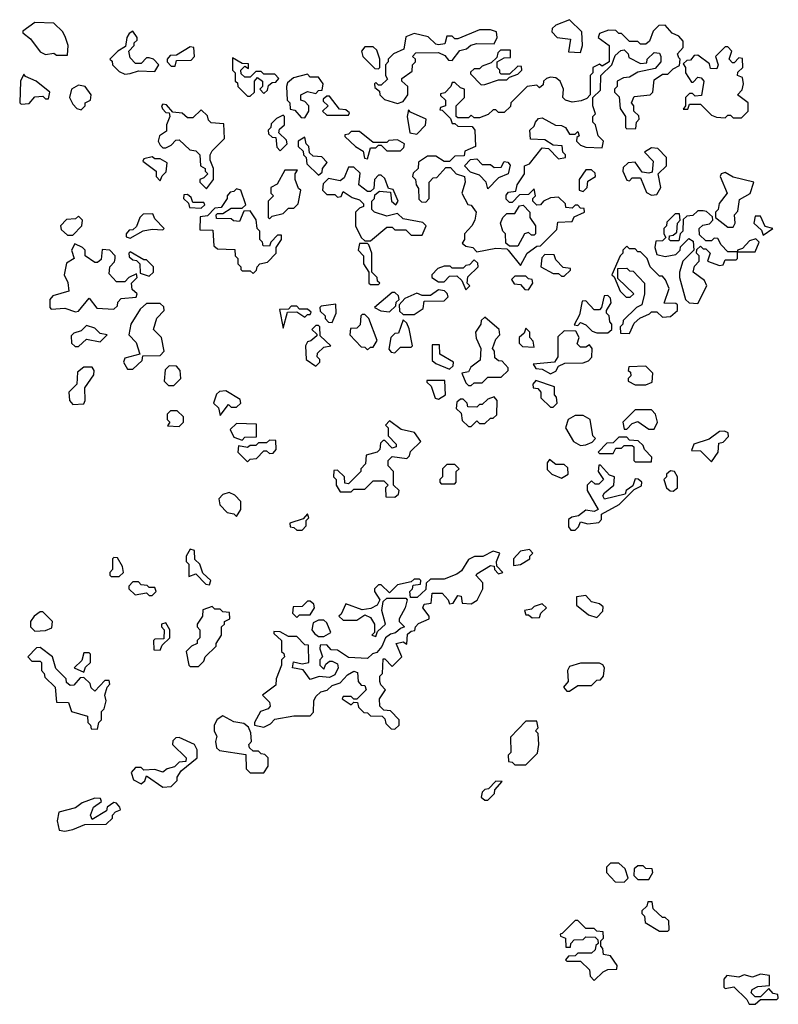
# Model space of a CAD drawing. Extents: x 2889633 to 3052318, y 540750 to 918690.
# Tile 343 of 656: x 2939870 to 2942650, y 776442 to 780050. Entities that reach past the tile are written whole.
import ezdxf

# ---------------------------------------------------------------- set-up
doc = ezdxf.new("R2010")
doc.units = 0

msp = doc.modelspace()

# ---------------------------------------------------------------- linework, layer by layer
at = {"layer": '0CON02XD'}
for points in [[(2941925, 779930), (2941932.5, 779955), (2941930, 780005), (2941885, 780050), (2941835, 780030), (2941821.7, 780018.3), (2941820, 780005), (2941840, 779985), (2941888.3, 779978.3), (2941881.7, 779931.7), (2941925, 779930)], [(2940045, 779920), (2940047.5, 779955), (2940037.5, 779985), (2940027.5, 780005), (2939995, 780037.5), (2939925, 780040), (2939881.7, 780008.3), (2939881.7, 780001.7), (2939909.3, 779979.3), (2939945, 779932.5), (2939965, 779922.5), (2939995, 779927.5), (2940005, 779920), (2940045, 779920)], [(2941705, 779150), (2941730, 779195), (2941765, 779220), (2941778.3, 779221.7), (2941838.3, 779281.7), (2941841.7, 779308.3), (2941895, 779310), (2941901.7, 779328.3), (2941940, 779345), (2941938.3, 779358.3), (2941925, 779360), (2941915, 779370), (2941905, 779370), (2941895, 779360), (2941871.7, 779361.7), (2941870, 779375), (2941845, 779400), (2941815, 779397.5), (2941790, 779385), (2941778.3, 779371.7), (2941765, 779370), (2941750, 779385), (2941750, 779395), (2941760, 779405), (2941755, 779430), (2941735, 779410), (2941701.7, 779408.3), (2941675, 779380), (2941665, 779380), (2941653, 779393), (2941653, 779407), (2941661.7, 779418.3), (2941688.3, 779421.7), (2941692.5, 779445), (2941720, 779485), (2941720, 779515), (2941738.3, 779521.7), (2941785, 779580), (2941808.3, 779578.3), (2941845, 779540), (2941870, 779545), (2941870, 779555), (2941860, 779565), (2941858.3, 779588.3), (2941825, 779590), (2941795, 779610), (2941741.7, 779611.7), (2941740, 779645), (2941755, 779660), (2941760, 779675), (2941771.7, 779688.3), (2941785, 779690), (2941833, 779663), (2941855, 779662.5), (2941870, 779655), (2941885, 779630), (2941905, 779630), (2941915, 779640), (2941920, 779625), (2941911.7, 779618.3), (2941910, 779605), (2941925, 779590), (2941945, 779582.5), (2942005, 779580), (2942010, 779605), (2941990, 779625), (2941980, 779665), (2941970, 779675), (2941970, 779695), (2941980, 779705), (2941970, 779735), (2941970, 779765), (2941998.3, 779791.7), (2942000, 779845), (2942040, 779885), (2942051.7, 779918.3), (2942073, 779937), (2942085, 779940), (2942100, 779925), (2942101.7, 779911.7), (2942145, 779890), (2942168.3, 779891.7), (2942170, 779905), (2942195, 779930), (2942215, 779927.5), (2942220, 779915), (2942220, 779895), (2942198.3, 779871.7), (2942135, 779857.5), (2942105, 779840), (2942083, 779837), (2942060, 779825), (2942060, 779805), (2942050, 779795), (2942050, 779785), (2942067, 779767), (2942070, 779725), (2942090, 779695), (2942090, 779655), (2942095, 779650), (2942128.3, 779651.7), (2942130, 779675), (2942140, 779685), (2942138.3, 779698.3), (2942120, 779715), (2942120, 779735), (2942112.5, 779745), (2942121.7, 779768.3), (2942180, 779775), (2942190, 779785), (2942195, 779830), (2942225, 779850), (2942245, 779850), (2942265, 779870), (2942288.3, 779881.7), (2942290, 779905), (2942285, 779910), (2942280, 779925), (2942301.7, 779948.3), (2942301.7, 779971.7), (2942285, 779990), (2942260.7, 780000.7), (2942235, 780030), (2942211.7, 780028.3), (2942191.7, 780008.3), (2942178.3, 779971.7), (2942165, 779960), (2942145, 779960), (2942135, 779970), (2942105, 779970), (2942075, 780000), (2942065, 780000), (2942055, 780010), (2942028.3, 780011.7), (2941995, 780000), (2941990, 779985), (2942030, 779955), (2942030, 779895), (2942005, 779880), (2941995, 779887.5), (2941970, 779875), (2941970, 779855), (2941960, 779845), (2941960, 779775), (2941948.3, 779761.7), (2941927, 779753), (2941895, 779747.5), (2941870, 779755), (2941860, 779765), (2941862.5, 779795), (2941850, 779825), (2941835, 779837.5), (2941815, 779840), (2941800, 779835), (2941790, 779825), (2941788.3, 779811.7), (2941775, 779800), (2941765, 779810), (2941730, 779805), (2941670, 779745), (2941668.3, 779731.7), (2941645, 779710), (2941625, 779710), (2941615, 779720), (2941605, 779720), (2941587, 779703), (2941555, 779690), (2941535, 779690), (2941525, 779700), (2941515, 779690), (2941475, 779690), (2941470, 779695), (2941470, 779735), (2941500, 779765), (2941500, 779795), (2941485, 779800), (2941465, 779820), (2941455, 779820), (2941450, 779805), (2941428.3, 779781.7), (2941411.7, 779778.3), (2941411.7, 779771.7), (2941430, 779755), (2941430, 779735), (2941411.7, 779728.3), (2941410, 779720), (2941418.3, 779718.3), (2941448.3, 779688.3), (2941455, 779670), (2941465, 779670), (2941475, 779660), (2941528.3, 779658.3), (2941537.5, 779645), (2941540, 779585), (2941501.7, 779568.3), (2941498.3, 779551.7), (2941465, 779550), (2941445, 779530), (2941425, 779530), (2941395, 779550), (2941365, 779550), (2941331.7, 779528.3), (2941330, 779505), (2941311.7, 779488.3), (2941310, 779475), (2941320, 779465), (2941322.5, 779445), (2941331.7, 779431.7), (2941333, 779393), (2941343, 779383), (2941358.3, 779381.7), (2941370, 779395), (2941370, 779455), (2941385, 779470), (2941398.3, 779471.7), (2941431.7, 779508.3), (2941448.3, 779508.3), (2941470, 779485), (2941500, 779475), (2941502.5, 779455), (2941490, 779415), (2941512.5, 779372.5), (2941525, 779370), (2941542.5, 779345), (2941537.5, 779315), (2941527.5, 779295), (2941500, 779265), (2941500, 779245), (2941491.7, 779231.7), (2941505, 779220), (2941530, 779215), (2941545, 779200), (2941615, 779212.5), (2941655, 779210), (2941660, 779205), (2941705, 779150)], [(2940255, 779850), (2940275, 779852.5), (2940305, 779862.5), (2940365, 779860), (2940380, 779885), (2940360, 779905), (2940345, 779910), (2940335, 779910), (2940315, 779890), (2940295, 779890), (2940275, 779910), (2940270, 779935), (2940290, 779955), (2940290, 779965), (2940300, 779975), (2940300, 779985), (2940285, 780007.5), (2940270.7, 779999.3), (2940262.5, 779985), (2940258.3, 779951.7), (2940230, 779935), (2940200, 779905), (2940208.3, 779898.3), (2940210, 779885), (2940235, 779860), (2940255, 779850)], [(2941255, 779742.5), (2941275, 779750), (2941292.5, 779775), (2941292.5, 779805), (2941270, 779825), (2941270, 779835), (2941308.3, 779861.7), (2941310, 779885), (2941320, 779895), (2941320, 779905), (2941310, 779915), (2941321.7, 779928.3), (2941405, 779930), (2941428.3, 779918.3), (2941441.7, 779901.7), (2941455, 779900), (2941482.5, 779937.5), (2941507, 779943), (2941523, 779957), (2941545, 779962.5), (2941608.3, 779961.7), (2941620, 779985), (2941617.5, 780005), (2941595, 780012.5), (2941555, 780012.5), (2941475, 779980), (2941465, 779980), (2941455, 779990), (2941435, 779990), (2941428.3, 779961.7), (2941405, 779957.5), (2941395, 779960), (2941367, 779987), (2941315, 780000), (2941285, 779987.5), (2941278.3, 779941.7), (2941240, 779925), (2941220, 779905), (2941220, 779895), (2941210, 779885), (2941210, 779845), (2941218.3, 779831.7), (2941195, 779810), (2941185, 779810), (2941175, 779820), (2941170, 779815), (2941171.7, 779801.7), (2941188.3, 779788.3), (2941190, 779775), (2941207, 779757), (2941255, 779742.5)], [(2940440, 779880), (2940445, 779900), (2940498.3, 779901.7), (2940510, 779915), (2940508.3, 779948.3), (2940495, 779950), (2940445, 779920), (2940421.7, 779918.3), (2940410, 779905), (2940410, 779895), (2940425, 779880), (2940435, 779880), (2940440, 779880)], [(2941185, 779870), (2941190, 779875), (2941190, 779905), (2941178.3, 779938.3), (2941165, 779950), (2941135, 779950), (2941122.5, 779935), (2941127.5, 779915), (2941171.7, 779871.7), (2941185, 779870)], [(2942515, 779690), (2942540, 779715), (2942540, 779745), (2942500, 779775), (2942517, 779793), (2942522.5, 779815), (2942518.3, 779838.3), (2942500, 779845), (2942501.7, 779858.3), (2942520, 779875), (2942518.3, 779908.3), (2942505, 779910), (2942488.3, 779891.7), (2942481.7, 779891.7), (2942470, 779905), (2942480, 779935), (2942465, 779950), (2942455, 779950), (2942420, 779915), (2942430, 779885), (2942425, 779870), (2942401.7, 779871.7), (2942398.3, 779888.3), (2942355, 779920), (2942341.7, 779918.3), (2942328.3, 779901.7), (2942315, 779900), (2942301.7, 779888.3), (2942310, 779875), (2942310, 779855), (2942331.7, 779821.7), (2942338.3, 779821.7), (2942355, 779840), (2942367, 779837), (2942377.5, 779825), (2942368.3, 779771.7), (2942345, 779770), (2942335, 779780), (2942325, 779780), (2942310, 779765), (2942310, 779735), (2942301.7, 779721.7), (2942318.3, 779721.7), (2942325, 779740), (2942365, 779740), (2942405, 779700), (2942423, 779693), (2942455, 779690), (2942465, 779700), (2942475, 779700), (2942485, 779690), (2942515, 779690)], [(2940715, 779770), (2940730, 779785), (2940730, 779825), (2940741.7, 779838.3), (2940760, 779825), (2940760, 779805), (2940750, 779795), (2940765, 779780), (2940778.3, 779791.7), (2940781.7, 779808.3), (2940795, 779820), (2940808.3, 779821.7), (2940820, 779835), (2940805, 779850), (2940765, 779850), (2940755, 779860), (2940735, 779860), (2940715, 779840), (2940695, 779840), (2940681.7, 779851.7), (2940680, 779865), (2940695, 779880), (2940708.3, 779871.7), (2940708.3, 779888.3), (2940685, 779890), (2940650, 779910), (2940650, 779865), (2940660, 779855), (2940660, 779825), (2940668.3, 779818.3), (2940670, 779805), (2940705, 779770), (2940715, 779770)], [(2941561.7, 779811.7), (2941575, 779812.5), (2941625, 779830), (2941655, 779830), (2941665, 779840), (2941695, 779850), (2941710, 779865), (2941708.3, 779878.3), (2941695, 779880), (2941665, 779850), (2941635, 779850), (2941630, 779855), (2941630, 779865), (2941620, 779875), (2941620, 779895), (2941645, 779910), (2941668.3, 779911.7), (2941668.3, 779938.3), (2941631.7, 779938.3), (2941621.7, 779928.3), (2941618.3, 779911.7), (2941598.3, 779891.7), (2941565, 779880), (2941555, 779870), (2941535, 779870), (2941521.7, 779858.3), (2941521.7, 779851.7), (2941561.7, 779811.7)], [(2939875, 779740), (2939905, 779742.5), (2939925, 779767.5), (2939955, 779770), (2939965, 779760), (2939975, 779760), (2939980, 779785), (2939930, 779825), (2939891.7, 779841.7), (2939885, 779850), (2939872.5, 779825), (2939870, 779745), (2939875, 779740)], [(2940915, 779690), (2940930, 779715), (2940930, 779735), (2940915, 779750), (2940900, 779755), (2940900, 779775), (2940925, 779787.5), (2940955, 779780), (2940965, 779790), (2940978.3, 779791.7), (2940982.5, 779815), (2940965, 779840), (2940935, 779840), (2940925, 779850), (2940873, 779837), (2940851.7, 779818.3), (2940847.5, 779805), (2940850, 779755), (2940860, 779745), (2940861.7, 779721.7), (2940878.3, 779718.3), (2940901.7, 779691.7), (2940915, 779690)], [(2940095, 779720), (2940110, 779735), (2940110, 779745), (2940130, 779755), (2940132.5, 779775), (2940110, 779805), (2940085, 779810), (2940060, 779795), (2940052.5, 779765), (2940065, 779740), (2940080, 779725), (2940095, 779720)], [(2941075, 779700), (2941078.3, 779708.3), (2941065, 779720), (2941041.7, 779721.7), (2941005, 779770), (2940995, 779770), (2940981.7, 779758.3), (2940981.7, 779751.7), (2941000, 779735), (2940980, 779715), (2940995, 779700), (2941075, 779700)], [(2940555, 779430), (2940580, 779465), (2940580, 779505), (2940567.5, 779535), (2940567.5, 779555), (2940575, 779570), (2940620, 779615), (2940618.3, 779668.3), (2940571.7, 779671.7), (2940561.7, 779681.7), (2940558.3, 779698.3), (2940535, 779720), (2940505, 779690), (2940485, 779690), (2940465, 779707.5), (2940431.7, 779711.7), (2940408.3, 779738.3), (2940395, 779740), (2940390, 779735), (2940393, 779723), (2940405, 779710), (2940418.3, 779708.3), (2940420, 779695), (2940407.5, 779665), (2940408.3, 779641.7), (2940382.5, 779625), (2940377.5, 779605), (2940385, 779590), (2940395, 779580), (2940405, 779580), (2940425, 779590), (2940441.7, 779608.3), (2940455, 779610), (2940493, 779573), (2940515, 779570), (2940530, 779555), (2940532.5, 779515), (2940550, 779505), (2940550, 779495), (2940560, 779485), (2940545, 779470), (2940530, 779465), (2940530, 779455), (2940555, 779430)], [(2940825, 779570), (2940850, 779595), (2940848.3, 779608.3), (2940820, 779635), (2940821.7, 779648.3), (2940840, 779665), (2940840, 779695), (2940835, 779700), (2940811.7, 779688.3), (2940791.7, 779668.3), (2940790, 779655), (2940780, 779645), (2940781.7, 779631.7), (2940795, 779620), (2940808.3, 779618.3), (2940812.5, 779582.5), (2940825, 779570)], [(2941325, 779630), (2941357, 779663), (2941360, 779685), (2941301.7, 779711.7), (2941295, 779720), (2941290, 779695), (2941300, 779635), (2941325, 779630)], [(2940965, 779480), (2940978.3, 779491.7), (2940980, 779505), (2940997, 779527), (2940977, 779547), (2940945, 779550), (2940931.7, 779561.7), (2940930, 779585), (2940920, 779595), (2940915, 779620), (2940890, 779605), (2940890, 779585), (2940908.3, 779568.3), (2940910, 779555), (2940920, 779545), (2940921.7, 779521.7), (2940965, 779480)], [(2941145, 779540), (2941155, 779580), (2941175, 779580), (2941185, 779590), (2941195, 779590), (2941215, 779570), (2941265, 779570), (2941278.3, 779581.7), (2941280, 779595), (2941255, 779610), (2941223, 779607), (2941215, 779600), (2941165, 779600), (2941115, 779640), (2941085, 779640), (2941075, 779630), (2941061.7, 779628.3), (2941061.7, 779621.7), (2941100, 779585), (2941128.3, 779568.3), (2941133, 779543), (2941145, 779540)], [(2940385, 779460), (2940391.7, 779478.3), (2940407, 779493), (2940410, 779525), (2940385, 779540), (2940365, 779540), (2940355, 779547.5), (2940325, 779540), (2940321.7, 779531.7), (2940370, 779495), (2940370, 779475), (2940385, 779460)], [(2942185, 779407.5), (2942205, 779410), (2942220, 779435), (2942210, 779485), (2942240, 779515), (2942240, 779545), (2942208.3, 779578.3), (2942185, 779580), (2942160, 779565), (2942191.7, 779531.7), (2942188.3, 779491.7), (2942175, 779487.5), (2942151.7, 779491.7), (2942125, 779527.5), (2942100, 779525), (2942081.7, 779508.3), (2942080, 779495), (2942095, 779462.5), (2942105, 779460), (2942115, 779470), (2942145, 779470), (2942167, 779417), (2942185, 779407.5)], [(2941155, 779240), (2941215, 779290), (2941235, 779290), (2941245, 779280), (2941285, 779280), (2941305, 779260), (2941345, 779260), (2941360, 779295), (2941347, 779307), (2941275, 779320), (2941255, 779340), (2941215, 779330), (2941170, 779345), (2941160, 779355), (2941160, 779385), (2941170, 779395), (2941171.7, 779408.3), (2941188.3, 779421.7), (2941228.3, 779418.3), (2941232.5, 779385), (2941248.3, 779371.7), (2941257.5, 779385), (2941238.3, 779428.3), (2941221.7, 779431.7), (2941208.3, 779468.3), (2941195, 779480), (2941185, 779480), (2941170, 779465), (2941168.3, 779431.7), (2941155, 779420), (2941145, 779420), (2941112.5, 779445), (2941118.3, 779488.3), (2941095, 779510), (2941075, 779510), (2941059.3, 779470.7), (2941045, 779460), (2941001.7, 779468.3), (2940981.7, 779448.3), (2940980, 779425), (2940995, 779410), (2941025, 779410), (2941035, 779400), (2941048.3, 779401.7), (2941055, 779420), (2941088.3, 779398.3), (2941115, 779390), (2941130, 779375), (2941130, 779365), (2941115, 779360), (2941100, 779345), (2941100, 779295), (2941121.7, 779251.7), (2941135, 779240), (2941155, 779240)], [(2941585, 779430), (2941580, 779455), (2941555, 779480), (2941521.7, 779491.7), (2941500, 779515), (2941521.7, 779538.3), (2941545, 779540), (2941565, 779520), (2941595, 779520), (2941608.3, 779508.3), (2941635, 779510), (2941645, 779530), (2941658.3, 779528.3), (2941667, 779517), (2941660, 779485), (2941625, 779470), (2941585, 779430)], [(2940785, 779320), (2940795, 779330), (2940835, 779340), (2940855, 779360), (2940875, 779360), (2940890, 779375), (2940900, 779425), (2940891.7, 779431.7), (2940880, 779465), (2940880, 779485), (2940888.3, 779498.3), (2940841.7, 779498.3), (2940813, 779447), (2940790, 779435), (2940790, 779415), (2940800, 779405), (2940780, 779385), (2940780, 779325), (2940785, 779320)], [(2941935, 779420), (2941950, 779435), (2941951.7, 779458.3), (2941980, 779475), (2941978.3, 779488.3), (2941965, 779500), (2941945, 779500), (2941920, 779465), (2941920, 779425), (2941935, 779420)], [(2942485, 779290), (2942492.5, 779305), (2942490, 779335), (2942501.7, 779348.3), (2942508.3, 779391.7), (2942546.4, 779413.6), (2942560, 779455), (2942485, 779472.5), (2942455, 779490), (2942440, 779485), (2942437.5, 779475), (2942462.5, 779415), (2942433, 779377), (2942430, 779355), (2942420, 779345), (2942420, 779325), (2942465, 779290), (2942485, 779290)], [(2940535, 779360), (2940548.3, 779371.7), (2940545, 779380), (2940505, 779380), (2940498.3, 779398.3), (2940485, 779410), (2940471.7, 779408.3), (2940470, 779395), (2940488.3, 779378.3), (2940491.7, 779361.7), (2940535, 779360)], [(2940725, 779120), (2940738.3, 779131.7), (2940740, 779145), (2940750, 779155), (2940778.3, 779161.7), (2940810, 779195), (2940810, 779215), (2940830, 779245), (2940830, 779260), (2940815, 779260), (2940790, 779235), (2940785, 779220), (2940761.7, 779221.7), (2940760, 779235), (2940750, 779245), (2940750, 779275), (2940740, 779285), (2940737, 779317), (2940715, 779350), (2940691.7, 779348.3), (2940675, 779310), (2940653, 779313), (2940645, 779320), (2940591.7, 779321.7), (2940590, 779335), (2940595, 779340), (2940615, 779340), (2940645, 779360), (2940685, 779360), (2940698.3, 779371.7), (2940680, 779425), (2940665, 779430), (2940655, 779420), (2940641.7, 779418.3), (2940630, 779405), (2940630, 779395), (2940608.3, 779361.7), (2940585, 779360), (2940558.3, 779331.7), (2940531.7, 779328.3), (2940530, 779280), (2940578.3, 779278.3), (2940581.7, 779221.7), (2940595, 779210), (2940658.3, 779208.3), (2940660, 779185), (2940670, 779175), (2940670, 779155), (2940680, 779145), (2940680, 779135), (2940685, 779130), (2940715, 779130), (2940725, 779120)], [(2941695, 779220), (2941665, 779220), (2941651.7, 779231.7), (2941650, 779265), (2941640, 779275), (2941632.5, 779305), (2941640, 779325), (2941655, 779340), (2941685, 779340), (2941701.7, 779368.3), (2941715, 779370), (2941740, 779345), (2941740, 779325), (2941760, 779295), (2941760, 779265), (2941755, 779260), (2941745, 779260), (2941735, 779270), (2941720, 779265), (2941695, 779220)], [(2940065, 779260), (2940097.5, 779295), (2940100, 779315), (2940085, 779330), (2940075, 779320), (2940041.7, 779318.3), (2940020, 779295), (2940021.7, 779281.7), (2940045, 779260), (2940065, 779260)], [(2940275, 779250), (2940323, 779277), (2940355, 779282.5), (2940395, 779280), (2940400, 779285), (2940365, 779320), (2940358.3, 779338.3), (2940323, 779337), (2940310, 779325), (2940298.3, 779291.7), (2940285, 779280), (2940271.7, 779278.3), (2940260, 779265), (2940260, 779255), (2940275, 779250)], [(2942355, 779010), (2942387.5, 779075), (2942380, 779095), (2942337.5, 779125), (2942343, 779147), (2942360, 779165), (2942360, 779185), (2942350, 779195), (2942351.7, 779208.3), (2942365, 779220), (2942375, 779210), (2942385, 779210), (2942400, 779195), (2942390, 779165), (2942435, 779150), (2942448.3, 779151.7), (2942455, 779170), (2942495, 779170), (2942500, 779175), (2942500, 779200), (2942465, 779200), (2942440, 779225), (2942428.3, 779248.3), (2942415, 779250), (2942405, 779240), (2942385, 779240), (2942361.7, 779261.7), (2942360, 779285), (2942373, 779297), (2942398.3, 779301.7), (2942410, 779315), (2942408.3, 779328.3), (2942387, 779347), (2942375, 779350), (2942355, 779350), (2942337, 779333), (2942315, 779330), (2942301.7, 779318.3), (2942300, 779275), (2942290, 779265), (2942285, 779240), (2942255, 779240), (2942250, 779245), (2942251.7, 779258.3), (2942265, 779260), (2942278.3, 779271.7), (2942280, 779305), (2942290, 779315), (2942288.3, 779338.3), (2942271.7, 779338.3), (2942241.7, 779308.3), (2942240, 779295), (2942230, 779285), (2942230, 779265), (2942238.3, 779251.7), (2942225, 779240), (2942201.7, 779238.3), (2942197.5, 779215), (2942205, 779190), (2942235, 779182.5), (2942275, 779190), (2942290, 779205), (2942291.7, 779218.3), (2942321.7, 779248.3), (2942338.3, 779238.3), (2942340, 779205), (2942300, 779165), (2942287.5, 779125), (2942287.5, 779105), (2942310, 779025), (2942323, 779013), (2942355, 779010)], [(2942595, 779260), (2942630, 779285), (2942601.7, 779291.7), (2942585, 779330), (2942565, 779330), (2942560, 779305), (2942588.3, 779278.3), (2942595, 779260)], [(2940075, 778980), (2940085, 778982.5), (2940125, 779030), (2940153, 778993), (2940215, 778990), (2940228.3, 779001.7), (2940230, 779015), (2940241.7, 779028.3), (2940297, 779033), (2940300, 779045), (2940281.7, 779061.7), (2940280, 779085), (2940300, 779105), (2940298.3, 779118.3), (2940270, 779105), (2940255, 779090), (2940225, 779090), (2940198.3, 779118.3), (2940200, 779145), (2940217, 779163), (2940220, 779175), (2940220, 779185), (2940200, 779205), (2940171.7, 779208.3), (2940168.3, 779171.7), (2940155, 779160), (2940145, 779160), (2940110, 779185), (2940110, 779205), (2940100, 779215), (2940071.7, 779228.3), (2940060, 779205), (2940070, 779175), (2940041.7, 779158.3), (2940032.5, 779115), (2940047, 779087), (2940050, 779055), (2939991.7, 779038.3), (2939980, 779025), (2939980, 778995), (2939985, 778990), (2940035, 778992.5), (2940075, 778980)], [(2941185, 779080), (2941190, 779085), (2941181.7, 779091.7), (2941180, 779105), (2941160, 779125), (2941160, 779195), (2941150, 779225), (2941145, 779230), (2941115, 779230), (2941110, 779205), (2941130, 779185), (2941130, 779155), (2941150, 779125), (2941150, 779085), (2941155, 779080), (2941185, 779080)], [(2942105, 778900), (2942121.7, 778938.3), (2942143, 778957), (2942178.3, 778971.7), (2942185, 778980), (2942205, 778980), (2942225, 778960), (2942255, 778962.5), (2942280, 778985), (2942280, 779005), (2942275, 779010), (2942231.7, 779011.7), (2942250, 779065), (2942237, 779097), (2942225, 779110), (2942215, 779110), (2942180, 779145), (2942170, 779175), (2942145, 779200), (2942135, 779200), (2942125, 779210), (2942105, 779210), (2942095, 779220), (2942080, 779205), (2942080, 779195), (2942070, 779185), (2942040, 779115), (2942048.3, 779108.3), (2942070, 779055), (2942093, 779033), (2942107, 779033), (2942120, 779045), (2942061.7, 779101.7), (2942061.7, 779138.3), (2942095, 779140), (2942105, 779130), (2942118.3, 779128.3), (2942160, 779085), (2942160, 779045), (2942150, 779005), (2942130, 778995), (2942081.7, 778948.3), (2942080, 778935), (2942070, 778925), (2942071.7, 778901.7), (2942105, 778900)], [(2942565, 779200), (2942580, 779235), (2942567.5, 779247.5), (2942545, 779240), (2942518.3, 779211.7), (2942500, 779205), (2942500, 779200), (2942565, 779200)], [(2940345, 779110), (2940360, 779125), (2940360, 779145), (2940335, 779170), (2940325, 779170), (2940275, 779200), (2940270, 779195), (2940271.7, 779181.7), (2940285, 779170), (2940298.3, 779168.3), (2940310, 779155), (2940311.7, 779121.7), (2940345, 779110)], [(2941865, 779110), (2941888.3, 779131.7), (2941888.3, 779138.3), (2941861.7, 779141.7), (2941835, 779170), (2941828.3, 779188.3), (2941795, 779190), (2941783, 779177), (2941780, 779145), (2941825, 779120), (2941845, 779120), (2941855, 779110), (2941865, 779110)], [(2941505, 779060), (2941520, 779075), (2941510, 779085), (2941511.7, 779108.3), (2941550, 779145), (2941548.3, 779158.3), (2941535, 779170), (2941518.3, 779151.7), (2941505, 779150), (2941495, 779140), (2941455, 779140), (2941447, 779147), (2941425, 779147.5), (2941401.7, 779138.3), (2941380, 779115), (2941380, 779105), (2941405, 779090), (2941425, 779090), (2941445, 779110), (2941471.7, 779111.7), (2941490, 779095), (2941505, 779060)], [(2941735, 779060), (2941750, 779085), (2941748.3, 779098.3), (2941735, 779100), (2941725, 779110), (2941685, 779110), (2941671.7, 779098.3), (2941681.7, 779081.7), (2941705, 779080), (2941721.7, 779061.7), (2941735, 779060)], [(2941225, 778980), (2941248.3, 779001.7), (2941250, 779015), (2941260, 779025), (2941258.3, 779038.3), (2941245, 779050), (2941235, 779050), (2941170, 778995), (2941193, 778983), (2941225, 778980)], [(2941315, 778970), (2941348.3, 778991.7), (2941351.7, 779018.3), (2941425, 779020), (2941440, 779035), (2941437, 779047), (2941427, 779057), (2941405, 779060), (2941375, 779040), (2941345, 779040), (2941325, 779047.5), (2941281.7, 779028.3), (2941260, 779005), (2941261.7, 778981.7), (2941275, 778970), (2941315, 778970)], [(2942025, 778902.5), (2942040, 778915), (2942040, 778935), (2942033, 778943), (2942030, 778965), (2942020, 778975), (2942020, 778985), (2942037, 779013), (2942035, 779030), (2942025, 779040), (2942011.7, 779038.3), (2942002.5, 778995), (2941995, 778987.5), (2941975, 778987.5), (2941945, 779020), (2941931.7, 779018.3), (2941921.7, 778968.3), (2941901.7, 778931.7), (2941915, 778930), (2941925, 778940), (2941945, 778932.5), (2941968.3, 778908.3), (2941985, 778902.5), (2942025, 778902.5)], [(2940285, 778770), (2940318.3, 778801.7), (2940321.7, 778818.3), (2940385, 778820), (2940400, 778835), (2940390, 778885), (2940360, 778915), (2940373, 778957), (2940400, 778985), (2940398.3, 778998.3), (2940385, 779010), (2940335, 779010), (2940311.2, 778988.8), (2940277.5, 778935), (2940270, 778895), (2940297, 778867), (2940310, 778825), (2940255, 778810), (2940250, 778795), (2940265, 778770), (2940285, 778770)], [(2941015, 778940), (2941030, 778975), (2941028.3, 779008.3), (2940975, 779000), (2940970, 778995), (2940971.7, 778981.7), (2940990, 778965), (2940990, 778955), (2941001.7, 778941.7), (2941015, 778940)], [(2940835, 778920), (2940851.7, 778978.3), (2940885, 778980), (2940915, 778960), (2940925, 778970), (2940935, 778970), (2940938.3, 778978.3), (2940925, 778990), (2940895, 778990), (2940885, 779000), (2940865, 779000), (2940855, 778990), (2940821.7, 778988.3), (2940835, 778920)], [(2941145, 778840), (2941155, 778850), (2941165, 778850), (2941180, 778875), (2941150, 778955), (2941135, 778970), (2941125, 778970), (2941120, 778965), (2941118.3, 778931.7), (2941105, 778920), (2941081.7, 778918.3), (2941080, 778895), (2941121.7, 778851.7), (2941135, 778850), (2941145, 778840)], [(2941245, 778830), (2941265, 778850), (2941305, 778850), (2941310, 778855), (2941297.5, 778917.5), (2941288.3, 778938.3), (2941275, 778950), (2941258.3, 778901.7), (2941245, 778900), (2941230, 778885), (2941222.5, 778842.5), (2941231.7, 778831.7), (2941245, 778830)], [(2941525, 778710), (2941535, 778720), (2941565, 778720), (2941585, 778740), (2941635, 778740), (2941660, 778765), (2941660, 778775), (2941638.3, 778798.3), (2941625, 778800), (2941611.7, 778811.7), (2941610, 778835), (2941602.5, 778845), (2941615, 778880), (2941630, 778895), (2941627.5, 778915), (2941575, 778960), (2941561.7, 778948.3), (2941560, 778935), (2941540, 778905), (2941543, 778883), (2941560, 778845), (2941557, 778803), (2941523.6, 778776.4), (2941515, 778760), (2941490, 778755), (2941505, 778720), (2941515, 778710), (2941525, 778710)], [(2940085, 778852.5), (2940115, 778880), (2940165, 778870), (2940190, 778895), (2940165, 778900), (2940145, 778920), (2940115, 778930), (2940095, 778910), (2940068.3, 778901.7), (2940058.3, 778891.7), (2940060, 778865), (2940073, 778853), (2940085, 778852.5)], [(2940955, 778780), (2940970, 778795), (2940970, 778805), (2940960, 778815), (2940961.7, 778828.3), (2940985, 778850), (2941010, 778855), (2940971.7, 778891.7), (2940970, 778925), (2940965, 778930), (2940955, 778930), (2940940, 778915), (2940958.3, 778898.3), (2940958.3, 778891.7), (2940937, 778873), (2940925, 778870), (2940917.5, 778855), (2940920, 778805), (2940955, 778780)], [(2941755, 778850), (2941751.7, 778871.7), (2941740, 778885), (2941740, 778905), (2941725, 778920), (2941718.3, 778901.7), (2941700, 778885), (2941700, 778865), (2941713, 778853), (2941755, 778850)], [(2941815, 778752.5), (2941835, 778762.5), (2941845, 778780), (2941868.3, 778791.7), (2941935, 778792.5), (2941955, 778800), (2941967, 778813), (2941967.5, 778845), (2941958.3, 778858.3), (2941945, 778850), (2941925, 778850), (2941913, 778863), (2941920, 778885), (2941908.3, 778908.3), (2941865, 778910), (2941841.7, 778888.3), (2941842.5, 778815), (2941830, 778795), (2941751.7, 778788.3), (2941761.7, 778771.7), (2941785, 778770), (2941815, 778752.5)], [(2941445, 778770), (2941458.3, 778781.7), (2941460, 778795), (2941410, 778825), (2941408.3, 778858.3), (2941381.7, 778858.3), (2941381.7, 778801.7), (2941395, 778790), (2941445, 778770)], [(2940065, 778640), (2940105, 778642.5), (2940110, 778655), (2940108.3, 778701.7), (2940141.7, 778748.3), (2940142.5, 778765), (2940135, 778777.5), (2940105, 778777.5), (2940081.7, 778758.3), (2940080, 778715), (2940050, 778685), (2940052.5, 778655), (2940065, 778640)], [(2940435, 778710), (2940460, 778735), (2940457.5, 778765), (2940445, 778780), (2940418.3, 778781.7), (2940403, 778767), (2940400, 778725), (2940415, 778710), (2940435, 778710)], [(2942165, 778712.5), (2942188.3, 778721.7), (2942190, 778755), (2942165, 778780), (2942101.7, 778778.3), (2942100, 778765), (2942108.3, 778758.3), (2942110, 778745), (2942100, 778735), (2942100, 778725), (2942125, 778712.5), (2942165, 778712.5)], [(2941405, 778660), (2941430, 778675), (2941428.3, 778728.3), (2941361.7, 778728.3), (2941361.7, 778721.7), (2941377.5, 778707.5), (2941393, 778663), (2941405, 778660)], [(2941825, 778630), (2941840, 778645), (2941837, 778667), (2941830, 778675), (2941830, 778705), (2941761.7, 778728.3), (2941750, 778715), (2941751.7, 778701.7), (2941768.3, 778698.3), (2941780, 778685), (2941780, 778665), (2941815, 778630), (2941825, 778630)], [(2940605, 778600), (2940635, 778640), (2940645, 778630), (2940665, 778630), (2940680, 778645), (2940678.3, 778658.3), (2940625, 778690), (2940601.7, 778688.3), (2940591.7, 778678.3), (2940580, 778645), (2940598.3, 778628.3), (2940605, 778600)], [(2941525, 778560), (2941545, 778580), (2941555, 778570), (2941575, 778570), (2941595, 778590), (2941605, 778590), (2941618.3, 778601.7), (2941620, 778655), (2941608.3, 778668.3), (2941585, 778660), (2941565, 778640), (2941555, 778640), (2941545, 778630), (2941511.7, 778631.7), (2941510, 778645), (2941495, 778660), (2941485, 778660), (2941471.7, 778648.3), (2941470, 778625), (2941488.3, 778608.3), (2941491.7, 778581.7), (2941515, 778560), (2941525, 778560)], [(2940455, 778560), (2940470, 778575), (2940470, 778595), (2940447, 778617), (2940423, 778617), (2940410, 778605), (2940410, 778585), (2940420, 778575), (2940411.7, 778561.7), (2940455, 778560)], [(2942195, 778550), (2942207.5, 778575), (2942200, 778605), (2942185, 778620), (2942125, 778620), (2942080, 778575), (2942085, 778550), (2942095, 778550), (2942115, 778570), (2942135, 778577.5), (2942175, 778550), (2942195, 778550)], [(2941245, 778300), (2941258.3, 778311.7), (2941260, 778325), (2941240, 778345), (2941240, 778395), (2941220, 778415), (2941220, 778435), (2941235, 778450), (2941288.3, 778441.7), (2941298.3, 778451.7), (2941301.7, 778468.3), (2941340, 778505), (2941317, 778537), (2941268.3, 778548.3), (2941225, 778580), (2941210, 778565), (2941220, 778555), (2941220, 778525), (2941250, 778495), (2941250, 778485), (2941235, 778480), (2941208.3, 778508.3), (2941201.7, 778508.3), (2941191.7, 778498.3), (2941190, 778475), (2941180, 778465), (2941140, 778455), (2941137, 778423), (2941120, 778405), (2941120, 778395), (2941075, 778350), (2941061.7, 778351.7), (2941060, 778375), (2941035, 778400), (2941021.7, 778398.3), (2941020, 778375), (2941030, 778365), (2941030, 778345), (2941045, 778320), (2941085, 778320), (2941095, 778330), (2941135, 778330), (2941165, 778360), (2941205, 778360), (2941220, 778345), (2941210, 778335), (2941211.7, 778301.7), (2941245, 778300)], [(2941925, 778490), (2941945, 778492.5), (2941968.3, 778501.7), (2941980, 778515), (2941970, 778525), (2941960, 778585), (2941935, 778600), (2941905, 778600), (2941880, 778585), (2941870, 778555), (2941900, 778505), (2941925, 778490)], [(2940685, 778510), (2940695, 778520), (2940738.3, 778521.7), (2940738.3, 778568.3), (2940665, 778570), (2940641.7, 778548.3), (2940655, 778520), (2940685, 778510)], [(2942405, 778430), (2942430, 778465), (2942431.7, 778498.3), (2942448.3, 778501.7), (2942467, 778523), (2942466.7, 778536.7), (2942453, 778543), (2942435, 778541.2), (2942396.7, 778513.3), (2942340, 778495), (2942331.7, 778471.7), (2942365, 778470), (2942405, 778430)], [(2940705, 778430), (2940715, 778440), (2940738.3, 778441.7), (2940765, 778470), (2940775, 778470), (2940785, 778460), (2940798.3, 778461.7), (2940810, 778475), (2940808.3, 778508.3), (2940785, 778510), (2940775, 778500), (2940745, 778500), (2940735, 778490), (2940715, 778490), (2940705, 778482.5), (2940671.7, 778488.3), (2940670, 778465), (2940705, 778430)], [(2942185, 778430), (2942187, 778447), (2942160, 778475), (2942155, 778490), (2942137, 778507), (2942105, 778510), (2942095, 778520), (2942065, 778520), (2942045, 778500), (2942021.7, 778498.3), (2941990, 778465), (2941995, 778460), (2942045, 778460), (2942055, 778480), (2942075, 778480), (2942085, 778490), (2942115, 778490), (2942120, 778485), (2942120, 778435), (2942125, 778430), (2942185, 778430)], [(2941855, 778370), (2941880, 778385), (2941878.3, 778408.3), (2941865, 778420), (2941835, 778420), (2941811.7, 778438.3), (2941803, 778427), (2941802.5, 778402.5), (2941820, 778385), (2941855, 778370)], [(2941465, 778350), (2941470, 778355), (2941470, 778395), (2941480, 778405), (2941465, 778420), (2941435, 778420), (2941420, 778405), (2941420, 778375), (2941410, 778365), (2941410, 778355), (2941415, 778350), (2941465, 778350)], [(2941905, 778180), (2941918.3, 778191.7), (2941925, 778210), (2941952.5, 778202.5), (2941992.5, 778207.5), (2942001.7, 778218.3), (2942001.7, 778238.3), (2942066.4, 778273.6), (2942121.7, 778328.3), (2942148.3, 778341.7), (2942150, 778355), (2942136.7, 778366.7), (2942125, 778367.5), (2942117.5, 778342.5), (2942092.5, 778325), (2942088.3, 778311.7), (2942013, 778293), (2942007.5, 778305), (2942013, 778317), (2942047.5, 778345), (2942050, 778375), (2942031.7, 778381.7), (2941998.3, 778418.3), (2941991.7, 778418.3), (2941990, 778395), (2942010, 778365), (2941991.7, 778348.3), (2941978.3, 778348.3), (2941965, 778360), (2941950, 778345), (2941950, 778325), (2941990, 778255), (2941975, 778247.5), (2941945, 778253.3), (2941918.3, 778231.7), (2941893, 778227), (2941881.7, 778218.3), (2941881.7, 778191.7), (2941890, 778180), (2941905, 778180)], [(2942265, 778322.5), (2942280, 778335), (2942280, 778375), (2942270, 778395), (2942255, 778397.5), (2942240, 778385), (2942240, 778375), (2942230, 778365), (2942240, 778335), (2942253.3, 778323.3), (2942265, 778322.5)], [(2940665, 778230), (2940680, 778255), (2940680, 778285), (2940658.3, 778308.3), (2940637.5, 778317.5), (2940615, 778310), (2940600, 778295), (2940603, 778273), (2940630, 778245), (2940655, 778240), (2940665, 778230)], [(2940905, 778180), (2940920, 778195), (2940920, 778215), (2940930, 778225), (2940925, 778240), (2940908.3, 778221.7), (2940860, 778205), (2940861.7, 778191.7), (2940875, 778190), (2940885, 778180), (2940905, 778180)], [(2940565, 777980), (2940570, 777995), (2940541.7, 778021.7), (2940530, 778055), (2940511.7, 778071.7), (2940510, 778105), (2940495, 778110), (2940480, 778085), (2940480, 778065), (2940490, 778055), (2940490, 778010), (2940515, 778020), (2940551.7, 777981.7), (2940565, 777980)], [(2941245, 777450), (2941260, 777465), (2941260, 777485), (2941228.3, 777518.3), (2941205, 777520), (2941190, 777535), (2941188.3, 777561.7), (2941210, 777595), (2941193, 777613), (2941190, 777625), (2941190, 777645), (2941200, 777655), (2941201.7, 777708.3), (2941208.3, 777708.3), (2941235, 777680), (2941270, 777715), (2941250, 777765), (2941275, 777770), (2941288.3, 777761.7), (2941291.7, 777798.3), (2941305, 777810), (2941318.3, 777811.7), (2941320, 777825), (2941331.7, 777838.3), (2941370, 777855), (2941370, 777865), (2941347.5, 777895), (2941351.7, 777908.3), (2941378.3, 777911.7), (2941381.7, 777948.3), (2941418.3, 777948.3), (2941440, 777925), (2941445, 777910), (2941458.3, 777911.7), (2941475, 777940), (2941488.3, 777938.3), (2941491.7, 777911.7), (2941525, 777910), (2941546.4, 777923.6), (2941567.5, 777965), (2941567, 777987), (2941543, 778013), (2941545, 778020), (2941595, 778050), (2941608.3, 778048.3), (2941610, 778035), (2941625, 778020), (2941640, 778025), (2941618.3, 778048.3), (2941617.5, 778065), (2941630, 778095), (2941605, 778102.5), (2941567, 778083), (2941537, 778083), (2941515, 778072.5), (2941489.3, 778030.7), (2941471.7, 778018.3), (2941425, 778000), (2941375, 778000), (2941360, 777985), (2941358.3, 777961.7), (2941327, 777933), (2941302.5, 777932.5), (2941300, 777955), (2941310, 777965), (2941311.7, 777978.3), (2941338.3, 777981.7), (2941340, 777995), (2941335, 778000), (2941315, 778000), (2941305, 777990), (2941255, 777980), (2941225, 777950), (2941195, 777980), (2941185, 777980), (2941170, 777965), (2941170, 777955), (2941190, 777925), (2941180, 777905), (2941157, 777893), (2941125, 777887.5), (2941065, 777910), (2941048.3, 777871.7), (2941040, 777865), (2941055, 777850), (2941105, 777850), (2941135, 777870), (2941155, 777860), (2941170, 777835), (2941170, 777805), (2941160, 777795), (2941175, 777790), (2941181.7, 777808.3), (2941210, 777835), (2941197.5, 777885), (2941201.7, 777918.3), (2941215, 777930), (2941285, 777930), (2941290, 777925), (2941282.5, 777895), (2941260, 777855), (2941260, 777845), (2941280, 777825), (2941265, 777820), (2941247, 777803), (2941228.3, 777798.3), (2941210, 777785), (2941197, 777753), (2941178.3, 777731.7), (2941163, 777727), (2941145, 777710), (2941075, 777713.3), (2941035, 777740), (2941011.7, 777741.7), (2940995, 777760), (2940971.7, 777758.3), (2940970, 777745), (2940980, 777715), (2940970, 777705), (2940970, 777685), (2940985, 777670), (2940991.7, 777688.3), (2941005, 777700), (2941015, 777700), (2941035, 777690), (2941037.5, 777675), (2941025, 777650), (2941005, 777640), (2940967, 777643), (2940935, 777632.5), (2940908.3, 777668.3), (2940870, 777675), (2940873, 777697), (2940905, 777690), (2940930, 777695), (2940928.3, 777758.3), (2940915, 777760), (2940885, 777790), (2940855, 777790), (2940825, 777807.5), (2940801.7, 777808.3), (2940801.7, 777801.7), (2940830, 777775), (2940830, 777735), (2940838.3, 777728.3), (2940840, 777715), (2940830, 777705), (2940830, 777685), (2940810, 777635), (2940808.3, 777611.7), (2940760, 777575), (2940785, 777550), (2940787.5, 777535), (2940780, 777525), (2940752.5, 777515), (2940730, 777475), (2940730, 777465), (2940765, 777457.5), (2940789.3, 777470.7), (2940805, 777487.5), (2940875, 777500), (2940935, 777500), (2940947, 777513), (2940947.5, 777555), (2940955, 777570), (2940973, 777587), (2940997, 777593), (2941015, 777610), (2941045, 777620), (2941070.7, 777649.3), (2941095, 777662.5), (2941108.3, 777658.3), (2941110, 777625), (2941121.7, 777611.7), (2941135, 777610), (2941140, 777595), (2941105, 777560), (2941095, 777560), (2941085, 777570), (2941055, 777570), (2941051.7, 777561.7), (2941085, 777540), (2941095, 777550), (2941108.3, 777548.3), (2941111.7, 777531.7), (2941131.7, 777511.7), (2941145, 777510), (2941155, 777500), (2941198.3, 777498.3), (2941208.3, 777488.3), (2941211.7, 777471.7), (2941231.7, 777451.7), (2941245, 777450)], [(2941680, 778050), (2941705, 778053.3), (2941740, 778075), (2941740, 778085), (2941750, 778095), (2941738.3, 778108.3), (2941705, 778102.5), (2941680, 778075), (2941680, 778050)], [(2940235, 778010), (2940250, 778025), (2940247, 778047), (2940228.3, 778078.3), (2940215, 778080), (2940210, 778075), (2940210, 778035), (2940200, 778025), (2940200, 778015), (2940205, 778010), (2940235, 778010)], [(2940355, 777940), (2940370, 777955), (2940365, 777970), (2940345, 777970), (2940337, 777977), (2940315, 777980), (2940305, 777990), (2940285, 777990), (2940270, 777975), (2940270, 777965), (2940293, 777943), (2940335, 777950), (2940345, 777940), (2940355, 777940)], [(2941985, 777860), (2942007, 777883), (2942008.3, 777898.3), (2941995, 777910), (2941965, 777917.5), (2941945, 777940), (2941910, 777935), (2941910, 777905), (2941955, 777870), (2941985, 777860)], [(2940525, 777680), (2940545, 777700), (2940550, 777715), (2940590, 777755), (2940590, 777765), (2940610, 777795), (2940610, 777825), (2940620, 777835), (2940620, 777845), (2940640, 777855), (2940638.3, 777878.3), (2940615, 777880), (2940605, 777890), (2940585, 777890), (2940575, 777900), (2940541.7, 777888.3), (2940540, 777865), (2940520, 777835), (2940520, 777825), (2940530, 777815), (2940530, 777785), (2940520, 777775), (2940520, 777765), (2940500, 777755), (2940480, 777735), (2940490, 777685), (2940495, 777680), (2940525, 777680)], [(2940885, 777860), (2940895, 777870), (2940935, 777870), (2940950, 777895), (2940948.3, 777908.3), (2940935, 777920), (2940925, 777920), (2940905, 777900), (2940871.7, 777898.3), (2940870, 777875), (2940885, 777860)], [(2941748.3, 777858.3), (2941775, 777860), (2941780, 777875), (2941800, 777895), (2941785, 777910), (2941755, 777900), (2941745, 777890), (2941720, 777885), (2941725, 777870), (2941735, 777870), (2941748.3, 777858.3)], [(2939925, 777810), (2939965, 777812.5), (2939988.3, 777821.7), (2939990, 777845), (2939955, 777880), (2939945, 777880), (2939922.5, 777865), (2939910, 777845), (2939910, 777825), (2939925, 777810)], [(2940985, 777790), (2941010, 777805), (2940995, 777840), (2940985, 777850), (2940965, 777850), (2940945, 777840), (2940940, 777815), (2940950.7, 777800.7), (2940965, 777790), (2940985, 777790)], [(2940385, 777740), (2940391.7, 777758.3), (2940420, 777785), (2940420, 777815), (2940405, 777840), (2940390, 777835), (2940390, 777825), (2940400, 777815), (2940398.3, 777781.7), (2940365, 777780), (2940360, 777775), (2940361.7, 777741.7), (2940385, 777740)], [(2940155, 777450), (2940160, 777475), (2940170, 777485), (2940170, 777515), (2940180, 777525), (2940187.5, 777555), (2940182.5, 777575), (2940190, 777605), (2940200, 777615), (2940198.3, 777628.3), (2940181.7, 777628.3), (2940145, 777590), (2940131.7, 777601.7), (2940128.3, 777618.3), (2940105, 777640), (2940091.7, 777638.3), (2940068.3, 777611.7), (2940055, 777610), (2940041.7, 777621.7), (2940040, 777635), (2940003, 777673), (2939990, 777715), (2939945, 777750), (2939931.7, 777748.3), (2939900, 777715), (2939915, 777700), (2939945, 777700), (2939950, 777695), (2939950, 777665), (2939960, 777655), (2939961.7, 777641.7), (2940000, 777605), (2940005, 777550), (2940048.3, 777548.3), (2940060, 777515), (2940118.3, 777498.3), (2940120, 777475), (2940130, 777465), (2940131.7, 777451.7), (2940155, 777450)], [(2940105, 777660), (2940111.7, 777678.3), (2940130, 777695), (2940130, 777725), (2940125, 777730), (2940105, 777730), (2940098.3, 777701.7), (2940070, 777675), (2940105, 777660)], [(2941885, 777590), (2941915, 777610), (2941965, 777610), (2941985, 777630), (2941998.3, 777631.7), (2942010, 777645), (2942012.5, 777675), (2942006.4, 777686.4), (2941995, 777692.5), (2941925, 777692.5), (2941885, 777680), (2941877.5, 777665), (2941880, 777625), (2941862.5, 777605), (2941875, 777590), (2941885, 777590)], [(2940765, 777290), (2940780, 777315), (2940780, 777345), (2940768.3, 777358.3), (2940755, 777360), (2940745, 777370), (2940725, 777370), (2940711.7, 777381.7), (2940710, 777395), (2940720, 777405), (2940717.5, 777437.5), (2940708.3, 777458.3), (2940691.7, 777471.7), (2940655, 777477.5), (2940615, 777500), (2940593.6, 777486.4), (2940582.5, 777465), (2940583, 777443), (2940592.5, 777425), (2940587.5, 777405), (2940591.7, 777381.7), (2940602.5, 777372.5), (2940698.3, 777358.3), (2940700, 777305), (2940715, 777290), (2940765, 777290)], [(2941725, 777320), (2941767, 777363), (2941772.5, 777395), (2941770, 777435), (2941760, 777445), (2941770, 777455), (2941765, 777480), (2941725, 777480), (2941668.3, 777421.7), (2941670, 777365), (2941660, 777355), (2941661.7, 777331.7), (2941675, 777330), (2941685, 777320), (2941725, 777320)], [(2940395, 777237.5), (2940425, 777240), (2940447, 777263), (2940447.5, 777275), (2940461.7, 777298.3), (2940520, 777345), (2940520, 777375), (2940510, 777395), (2940455, 777420), (2940441.7, 777418.3), (2940431.7, 777408.3), (2940430, 777395), (2940480, 777345), (2940478.3, 777331.7), (2940455, 777330), (2940437, 777313), (2940410, 777305), (2940395, 777292.5), (2940365, 777302.5), (2940325, 777300), (2940315, 777310), (2940295, 777310), (2940278.3, 777291.7), (2940287.5, 777265), (2940315, 777250), (2940328.3, 777261.7), (2940335, 777280), (2940395, 777237.5)], [(2941585, 777190), (2941610, 777215), (2941611.7, 777228.3), (2941638.3, 777258.3), (2941615, 777260), (2941588.3, 777231.7), (2941575, 777230), (2941565, 777220), (2941561.7, 777201.7), (2941575, 777190), (2941585, 777190)], [(2940035, 777076.7), (2940065, 777083.3), (2940108.3, 777101.7), (2940187, 777103), (2940210, 777125), (2940210, 777135), (2940221.7, 777148.3), (2940240, 777155), (2940237.5, 777165), (2940225, 777180), (2940215, 777182.5), (2940190, 777165), (2940188.3, 777151.7), (2940135, 777120), (2940130, 777135), (2940140, 777165), (2940170, 777185), (2940166.7, 777196.7), (2940145, 777197.5), (2940099.3, 777180.7), (2940075, 777162.5), (2940013, 777147), (2940007.5, 777115), (2940015, 777080), (2940035, 777076.7)], [(2942085, 776890), (2942100, 776905), (2942088.3, 776938.3), (2942065, 776960), (2942035, 776960), (2942020, 776945), (2942020, 776925), (2942051.7, 776891.7), (2942085, 776890)], [(2942175, 776900), (2942190, 776925), (2942188.3, 776938.3), (2942165, 776940), (2942155, 776950), (2942135, 776950), (2942121.7, 776938.3), (2942120, 776915), (2942135, 776900), (2942175, 776900)], [(2942245, 776710), (2942250, 776715), (2942248.3, 776748.3), (2942235, 776760), (2942225, 776760), (2942191.7, 776791.7), (2942188.3, 776818.3), (2942171.7, 776818.3), (2942168.3, 776801.7), (2942150, 776785), (2942150, 776775), (2942160, 776765), (2942161.7, 776741.7), (2942215, 776710), (2942245, 776710)], [(2941975, 776530), (2942008.3, 776561.7), (2942025, 776570), (2942058.3, 776571.7), (2942060, 776585), (2942035, 776620), (2942010, 776625), (2942007, 776647), (2942000, 776655), (2942000, 776675), (2942010, 776685), (2942008.3, 776708.3), (2941985, 776710), (2941975, 776720), (2941945, 776720), (2941915, 776750), (2941905, 776750), (2941858.3, 776701.7), (2941850, 776700), (2941851.7, 776691.7), (2941870, 776685), (2941871.7, 776651.7), (2941888.3, 776651.7), (2941890, 776665), (2941901.7, 776678.3), (2941935, 776680), (2941945, 776690), (2941978.3, 776688.3), (2941988.3, 776678.3), (2941990, 776665), (2941981.7, 776658.3), (2941978.3, 776641.7), (2941965, 776630), (2941915, 776630), (2941905, 776620), (2941881.7, 776618.3), (2941870, 776605), (2941875, 776600), (2941925, 776600), (2941958.3, 776568.3), (2941960, 776545), (2941975, 776530)], [(2942565, 776442.5), (2942585, 776460), (2942645, 776460), (2942650, 776465), (2942648.3, 776478.3), (2942631.7, 776481.7), (2942615, 776500), (2942585, 776470), (2942565, 776470), (2942550, 776485), (2942553.6, 776496.4), (2942575, 776507.5), (2942618.3, 776511.7), (2942618.3, 776548.3), (2942585, 776552.5), (2942555, 776542.5), (2942525, 776550), (2942505, 776542.5), (2942461.7, 776548.3), (2942450, 776535), (2942450, 776505), (2942455, 776500), (2942487, 776507), (2942535, 776460), (2942543.3, 776443.3), (2942565, 776442.5)]]:
    msp.add_lwpolyline(points, dxfattribs=at)

doc.saveas('drawing.dxf')
